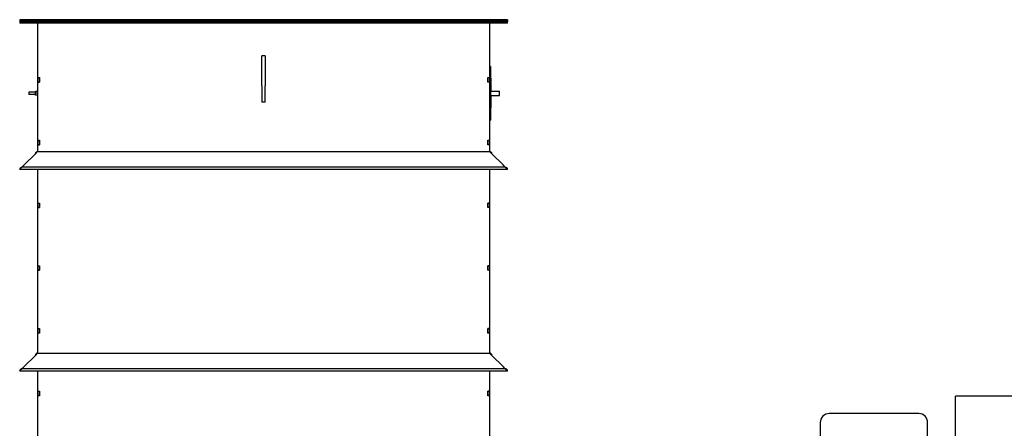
# Model space of a CAD drawing. Header units: inches. Extents: x 24 to 1128, y -69 to 748.
# Tile 282 of 656: x 385 to 495, y 336 to 381. Entities that reach past the tile are written whole.
import ezdxf

# ---------------------------------------------------------------- set-up
doc = ezdxf.new("R2010")
doc.units = ezdxf.units.IN
doc.header["$LTSCALE"] = 32
doc.header["$MEASUREMENT"] = 0
doc.layers.add('Visible (ANSI)', color=7, linetype='Continuous', lineweight=30)

msp = doc.modelspace()

# ---------------------------------------------------------------- linework, layer by layer
at = {"layer": 'Visible (ANSI)'}
for p, q in [((384.71813, 381.26107), (384.71813, 381.22517)), ((439.21813, 381.26107), (384.71813, 381.26107)), ((384.71813, 381.22517), (439.21813, 381.22517)), ((384.71813, 381.22517), (384.71813, 381.04617)), ((439.21813, 381.22517), (384.71813, 381.22517)), ((384.71813, 381.04617), (439.21813, 381.04617)), ((384.71813, 381.04617), (439.21813, 381.04617)), ((384.71813, 381.04617), (384.71813, 380.86687)), ((439.21813, 380.86687), (384.71813, 380.86687)), ((386.74938, 374.80117), (386.74938, 380.86687)), ((437.18688, 380.86687), (437.18688, 374.80117)), ((439.21813, 381.26107), (439.21813, 381.22517)), ((439.21813, 381.22517), (439.21813, 381.04617)), ((439.21813, 380.86687), (439.21813, 381.04617)), ((411.78063, 373.89517), (411.78063, 377.22476)), ((412.15563, 377.22476), (411.78063, 377.22476)), ((412.15563, 377.22476), (412.15563, 373.89517)), ((437.31188, 376.04617), (437.18688, 376.04617)), ((437.31188, 376.04617), (437.31188, 375.79617)), ((437.31188, 375.79617), (437.31188, 370.29617)), ((386.74938, 374.80117), (386.92868, 374.80117)), ((386.74938, 374.79117), (386.74938, 374.80117)), ((386.74938, 374.79117), (386.92868, 374.79117)), ((386.74938, 374.30117), (386.74938, 374.79117)), ((386.74938, 374.30117), (386.92868, 374.30117)), ((386.74938, 374.29117), (386.74938, 374.30117)), ((386.92868, 374.29117), (386.74938, 374.29117)), ((386.74938, 367.80117), (386.74938, 374.29117)), ((386.92868, 374.80117), (386.92868, 374.29117)), ((386.92868, 374.30117), (386.92868, 374.79117)), ((437.00758, 374.80117), (437.18688, 374.80117)), ((437.00758, 374.29117), (437.00758, 374.80117)), ((437.00758, 374.79117), (437.00758, 374.30117)), ((437.18688, 374.79117), (437.00758, 374.79117)), ((437.18688, 374.30117), (437.00758, 374.30117)), ((437.18688, 374.29117), (437.00758, 374.29117)), ((437.18688, 374.80117), (437.18688, 374.79117)), ((437.18688, 374.79117), (437.18688, 374.30117)), ((437.18688, 374.30117), (437.18688, 374.29117)), ((437.18688, 374.29117), (437.18688, 367.80117)), ((437.31188, 374.7282), (437.36188, 374.7282)), ((437.31188, 374.70857), (437.36188, 374.70857)), ((437.31188, 374.59157), (437.36188, 374.59157)), ((437.31188, 374.32671), (437.36188, 374.32671)), ((437.31188, 374.25888), (437.36188, 374.25888)), ((437.36188, 374.7282), (437.36188, 374.70857)), ((437.36188, 374.70857), (437.36188, 374.59157)), ((437.36188, 374.59157), (437.36188, 374.51535)), ((437.36188, 374.51535), (437.36188, 374.32671)), ((437.36188, 374.25888), (437.36188, 373.86253)), ((385.74938, 373.17117), (385.74938, 372.92117)), ((386.49938, 373.17117), (385.74938, 373.17117)), ((386.49938, 372.92117), (385.74938, 372.92117)), ((386.74938, 373.25717), (386.49938, 373.25717)), ((386.49938, 373.04617), (386.49938, 373.25717)), ((386.74938, 373.04617), (386.49938, 373.04617)), ((386.49938, 372.83517), (386.49938, 373.04617)), ((411.78063, 373.89517), (411.78063, 372.04617)), ((412.15563, 372.04617), (412.15563, 373.89517)), ((437.31188, 373.86253), (437.36188, 373.86253)), ((437.31188, 373.29617), (438.31188, 373.29617)), ((437.33688, 373.86253), (437.33688, 373.29617)), ((437.33688, 373.85777), (437.36188, 373.85777)), ((437.33688, 373.67948), (437.36188, 373.67948)), ((437.33688, 373.6528), (437.36188, 373.6528)), ((437.33688, 373.61164), (437.36188, 373.61164)), ((437.33688, 373.56743), (437.36188, 373.56743)), ((437.33688, 373.53542), (437.36188, 373.53542)), ((437.33688, 373.48847), (437.36188, 373.48847)), ((437.33688, 373.44945), (437.36188, 373.44945)), ((437.33688, 373.42231), (437.36188, 373.42231)), ((437.33688, 373.40646), (437.36188, 373.40646)), ((437.36188, 373.86253), (437.36188, 373.85777)), ((437.36188, 373.67948), (437.36188, 373.6528)), ((437.36188, 373.6528), (437.36188, 373.62155)), ((437.36188, 373.62155), (437.36188, 373.61164)), ((437.36188, 373.61164), (437.36188, 373.59609)), ((437.36188, 373.59609), (437.36188, 373.56743)), ((437.36188, 373.56743), (437.36188, 373.53542)), ((437.36188, 373.53542), (437.36188, 373.49747)), ((437.36188, 373.49747), (437.36188, 373.48847)), ((437.36188, 373.48847), (437.36188, 373.47993)), ((437.36188, 373.47993), (437.36188, 373.44945)), ((437.36188, 373.44945), (437.36188, 373.42231)), ((437.36188, 373.40646), (437.36188, 373.31088)), ((437.36188, 373.31088), (437.36188, 373.29617)), ((438.31188, 372.79617), (438.31188, 373.29617)), ((386.74938, 372.83517), (386.49938, 372.83517)), ((412.15563, 372.04617), (411.78063, 372.04617)), ((437.31188, 372.79617), (438.31188, 372.79617)), ((437.31188, 372.17117), (437.33688, 372.17117)), ((437.33688, 372.79617), (437.33688, 372.17117)), ((437.33688, 372.69564), (437.36188, 372.69564)), ((437.33688, 372.64868), (437.36188, 372.64868)), ((437.33688, 372.62216), (437.36188, 372.62216)), ((437.33688, 372.59655), (437.36188, 372.59655)), ((437.33688, 372.51484), (437.36188, 372.51484)), ((437.33688, 372.48618), (437.36188, 372.48618)), ((437.33688, 372.40936), (437.36188, 372.40936)), ((437.33688, 372.17117), (437.33688, 371.42117)), ((437.36188, 372.79617), (437.36188, 372.78436)), ((437.36188, 372.78436), (437.36188, 372.69564)), ((437.36188, 372.64868), (437.36188, 372.62216)), ((437.36188, 372.59655), (437.36188, 372.51484)), ((437.36188, 372.51484), (437.36188, 372.48618)), ((437.36188, 372.48618), (437.36188, 372.40936)), ((437.31188, 371.42117), (437.33688, 371.42117)), ((437.18688, 370.04617), (437.31188, 370.04617)), ((437.31188, 370.29617), (437.31188, 370.04617)), ((386.74938, 367.80117), (386.92868, 367.80117)), ((386.74938, 367.79117), (386.74938, 367.80117)), ((386.74938, 367.79117), (386.92868, 367.79117)), ((386.74938, 367.30117), (386.74938, 367.79117)), ((386.92868, 367.80117), (386.92868, 367.29117)), ((386.92868, 367.30117), (386.92868, 367.79117)), ((437.00758, 367.80117), (437.18688, 367.80117)), ((437.00758, 367.29117), (437.00758, 367.80117)), ((437.00758, 367.79117), (437.00758, 367.30117)), ((437.18688, 367.79117), (437.00758, 367.79117)), ((437.18688, 367.80117), (437.18688, 367.79117)), ((437.18688, 367.79117), (437.18688, 367.30117)), ((386.46813, 366.29617), (386.71813, 366.54617)), ((386.71813, 366.54617), (437.21813, 366.54617)), ((386.74938, 367.30117), (386.92868, 367.30117)), ((386.74938, 367.29117), (386.74938, 367.30117)), ((386.92868, 367.29117), (386.74938, 367.29117)), ((386.74938, 366.54617), (386.74938, 367.29117)), ((437.18688, 367.30117), (437.00758, 367.30117)), ((437.18688, 367.29117), (437.00758, 367.29117)), ((437.18688, 367.30117), (437.18688, 367.29117)), ((437.18688, 367.29117), (437.18688, 366.54617)), ((437.21813, 366.54617), (437.46813, 366.29617)), ((386.46813, 366.29617), (385.21813, 365.04617)), ((438.71813, 365.04617), (437.46813, 366.29617)), ((384.71813, 364.54617), (384.96813, 364.79617)), ((439.21813, 364.54617), (384.71813, 364.54617)), ((385.21813, 365.04617), (384.96813, 364.79617)), ((438.96813, 364.79617), (384.96813, 364.79617)), ((386.74938, 360.80117), (386.74938, 364.54617)), ((437.18688, 364.54617), (437.18688, 360.80117)), ((438.96813, 364.79617), (438.71813, 365.04617)), ((438.96813, 364.79617), (439.21813, 364.54617)), ((386.74938, 360.80117), (386.92868, 360.80117)), ((386.74938, 360.79117), (386.74938, 360.80117)), ((386.92868, 360.80117), (386.92868, 360.29117)), ((437.00758, 360.80117), (437.18688, 360.80117)), ((437.00758, 360.29117), (437.00758, 360.80117)), ((437.18688, 360.80117), (437.18688, 360.79117)), ((386.74938, 360.79117), (386.92868, 360.79117)), ((386.74938, 360.30117), (386.74938, 360.79117)), ((386.74938, 360.30117), (386.92868, 360.30117)), ((386.74938, 360.29117), (386.74938, 360.30117)), ((386.92868, 360.29117), (386.74938, 360.29117)), ((386.74938, 353.80117), (386.74938, 360.29117)), ((386.92868, 360.30117), (386.92868, 360.79117)), ((437.00758, 360.79117), (437.00758, 360.30117)), ((437.18688, 360.79117), (437.00758, 360.79117)), ((437.18688, 360.30117), (437.00758, 360.30117)), ((437.18688, 360.29117), (437.00758, 360.29117)), ((437.18688, 360.79117), (437.18688, 360.30117)), ((437.18688, 360.30117), (437.18688, 360.29117)), ((437.18688, 360.29117), (437.18688, 353.80117)), ((386.74938, 353.80117), (386.92868, 353.80117)), ((386.74938, 353.79117), (386.74938, 353.80117)), ((386.74938, 353.79117), (386.92868, 353.79117)), ((386.74938, 353.30117), (386.74938, 353.79117)), ((386.74938, 353.30117), (386.92868, 353.30117)), ((386.74938, 353.29117), (386.74938, 353.30117)), ((386.92868, 353.29117), (386.74938, 353.29117)), ((386.74938, 346.80117), (386.74938, 353.29117)), ((386.92868, 353.80117), (386.92868, 353.29117)), ((386.92868, 353.30117), (386.92868, 353.79117)), ((437.00758, 353.80117), (437.18688, 353.80117)), ((437.00758, 353.29117), (437.00758, 353.80117)), ((437.00758, 353.79117), (437.00758, 353.30117)), ((437.18688, 353.79117), (437.00758, 353.79117)), ((437.18688, 353.30117), (437.00758, 353.30117)), ((437.18688, 353.29117), (437.00758, 353.29117)), ((437.18688, 353.80117), (437.18688, 353.79117)), ((437.18688, 353.79117), (437.18688, 353.30117)), ((437.18688, 353.30117), (437.18688, 353.29117)), ((437.18688, 353.29117), (437.18688, 346.80117)), ((386.74938, 346.80117), (386.92868, 346.80117)), ((386.74938, 346.79117), (386.74938, 346.80117)), ((386.74938, 346.79117), (386.92868, 346.79117)), ((386.74938, 346.30117), (386.74938, 346.79117)), ((386.92868, 346.80117), (386.92868, 346.29117)), ((386.92868, 346.30117), (386.92868, 346.79117)), ((437.00758, 346.29117), (437.00758, 346.80117)), ((437.00758, 346.80117), (437.18688, 346.80117)), ((437.00758, 346.79117), (437.00758, 346.30117)), ((437.18688, 346.79117), (437.00758, 346.79117)), ((437.18688, 346.80117), (437.18688, 346.79117)), ((437.18688, 346.79117), (437.18688, 346.30117)), ((386.74938, 346.29117), (386.74938, 346.30117)), ((386.74938, 346.30117), (386.92868, 346.30117)), ((386.74938, 344.04617), (386.74938, 346.29117)), ((386.92868, 346.29117), (386.74938, 346.29117)), ((437.18688, 346.30117), (437.00758, 346.30117)), ((437.18688, 346.29117), (437.00758, 346.29117)), ((437.18688, 346.30117), (437.18688, 346.29117)), ((437.18688, 346.29117), (437.18688, 344.04617)), ((386.46813, 343.79617), (385.21813, 342.54617)), ((386.46813, 343.79617), (386.71813, 344.04617)), ((386.71813, 344.04617), (437.21813, 344.04617)), ((437.21813, 344.04617), (437.46813, 343.79617)), ((438.71813, 342.54617), (437.46813, 343.79617)), ((384.71813, 342.04617), (384.96813, 342.29617)), ((385.21813, 342.54617), (384.96813, 342.29617)), ((438.96813, 342.29617), (384.96813, 342.29617)), ((438.96813, 342.29617), (438.71813, 342.54617)), ((438.96813, 342.29617), (439.21813, 342.04617)), ((439.21813, 342.04617), (384.71813, 342.04617)), ((386.74938, 339.80117), (386.74938, 342.04617)), ((437.18688, 342.04617), (437.18688, 339.80117)), ((386.74938, 339.80117), (386.92868, 339.80117)), ((386.74938, 339.79117), (386.74938, 339.80117)), ((386.74938, 339.79117), (386.92868, 339.79117)), ((386.74938, 339.30117), (386.74938, 339.79117)), ((386.74938, 339.29117), (386.74938, 339.30117)), ((386.74938, 339.30117), (386.92868, 339.30117)), ((386.92868, 339.29117), (386.74938, 339.29117)), ((386.74938, 332.80117), (386.74938, 339.29117)), ((386.92868, 339.80117), (386.92868, 339.29117)), ((386.92868, 339.30117), (386.92868, 339.79117)), ((437.00758, 339.80117), (437.18688, 339.80117)), ((437.00758, 339.29117), (437.00758, 339.80117)), ((437.00758, 339.79117), (437.00758, 339.30117)), ((437.18688, 339.79117), (437.00758, 339.79117)), ((437.18688, 339.30117), (437.00758, 339.30117)), ((437.18688, 339.29117), (437.00758, 339.29117)), ((437.18688, 339.80117), (437.18688, 339.79117)), ((437.18688, 339.79117), (437.18688, 339.30117)), ((437.18688, 339.30117), (437.18688, 339.29117)), ((437.18688, 339.29117), (437.18688, 332.80117)), ((732.28063, 339.23367), (489.28063, 339.23367)), ((489.28063, 176.36817), (489.28063, 339.23367)), ((485.15563, 337.29617), (475.15563, 337.29617)), ((474.15563, 336.29617), (474.15563, 328.29617)), ((486.15563, 334.33378), (486.15563, 336.29617))]:
    msp.add_line(p, q, dxfattribs=at)
for centre, radius, start, end in [((386.71813, 366.29617), 0.25, 90, 180), ((437.21813, 366.29617), 0.25, 0, 90), ((384.96813, 364.54617), 0.25, 90, 180), ((438.96813, 364.54617), 0.25, 0, 90), ((386.71813, 343.79617), 0.25, 90, 180), ((437.21813, 343.79617), 0.25, 0, 90), ((384.96813, 342.04617), 0.25, 90, 180), ((438.96813, 342.04617), 0.25, 0, 90), ((475.15563, 336.29617), 1, 90, 180), ((485.15563, 336.29617), 1, 0, 90)]:
    msp.add_arc(centre, radius, start, end, dxfattribs=at)

doc.saveas('drawing.dxf')
